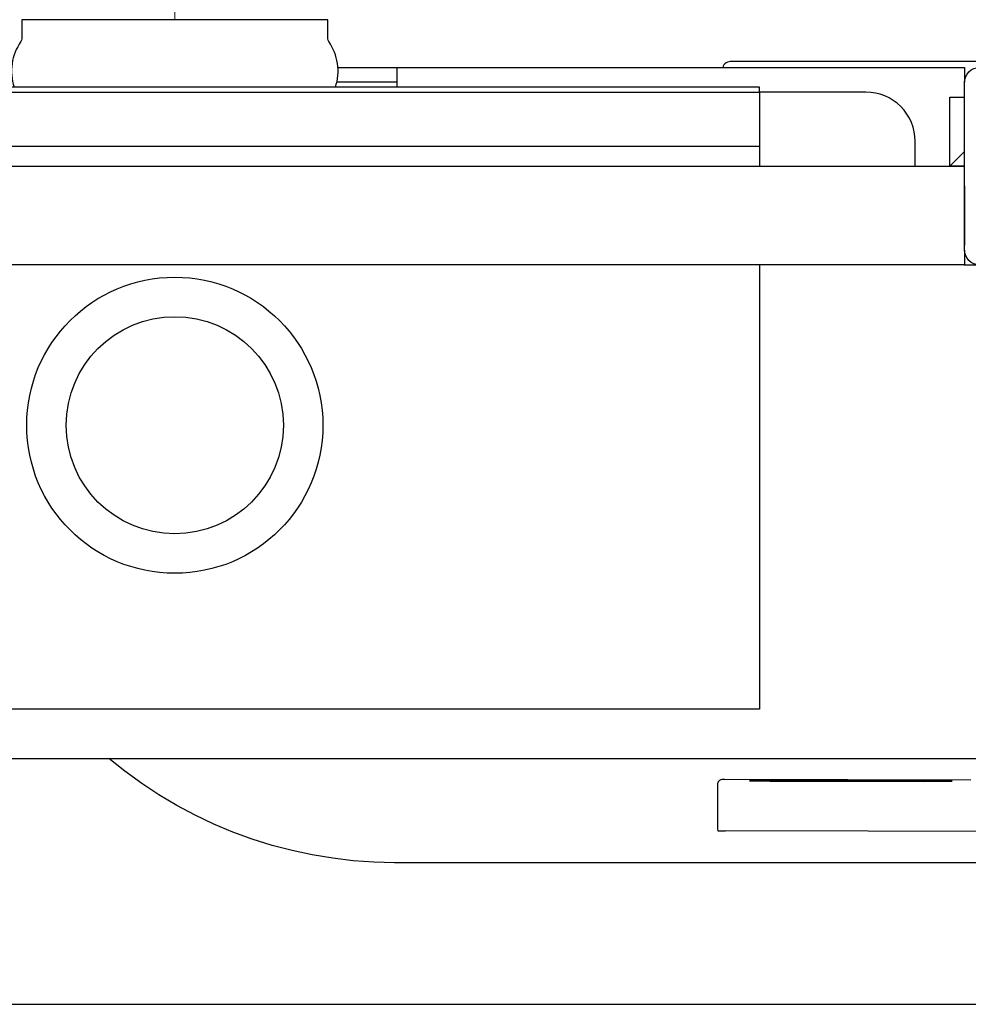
# Model space of a CAD drawing. Header units: millimetres. Extents: x 28600 to 181045, y -399112 to -163690.
# Tile 387 of 482: x 73830 to 73849, y -194640 to -194620. Entities that reach past the tile are written whole.
import ezdxf

# ---------------------------------------------------------------- set-up
doc = ezdxf.new("R2010")
doc.units = ezdxf.units.MM
doc.layers.get('0').update_dxf_attribs({"color": 8})
doc.layers.add('!! 0_ Istn-sciany', color=8, linetype='Continuous')
doc.layers.add('!! 2_wypos-sanitarne', color=8, linetype='Continuous')
doc.layers.add('!!_@ wypos sanit nd', color=8, linetype='Continuous', plot=False)

# ---------------------------------------------------------------- blocks, each defined once
blk = doc.blocks.new('A$Cff2eaf8b')
for points in [[(-0.18941, 0.08863), (-0.04454, 0.08863), (-0.04035, 0.08853), (-0.03617, 0.08824), (-0.032, 0.08775), (-0.02786, 0.08707), (-0.02376, 0.08619), (-0.0197, 0.08513), (-0.0157, 0.08388), (-0.01176, 0.08244), (-0.00789, 0.08082), (-0.0041, 0.07902), (-0.0004, 0.07705), (0.0032, 0.0749), (0.0067, 0.0726), (0.01009, 0.07012), (0.01337, 0.0675)], [(-0.19839, 0.08237), (-0.11148, 0.08219)], [(-0.16124, 0.07188), (-0.11145, 0.07178), (-0.11127, 0.07178), (-0.11111, 0.07178), (-0.111, 0.07178), (-0.11083, 0.07179), (-0.11065, 0.07183), (-0.11049, 0.0719), (-0.11033, 0.072), (-0.1102, 0.07212), (-0.11009, 0.07227), (-0.11001, 0.07243), (-0.10996, 0.07261), (-0.10995, 0.07279), (-0.10997, 0.08178), (-0.10998, 0.08217)], [(-0.12195, 0.07209), (-0.15195, 0.07215)], [(-0.15195, 0.07205), (-0.12195, 0.07199)], [(0.16493, 0.0675), (-0.16477, 0.0675)], [(-0.11847, -0.0325), (-0.11847, 0.0575), (0.11153, 0.0575), (0.11153, -0.0325)], [(-0.16, -0.0355), (-0.16, -0.0325), (0.16, -0.0325), (0.16, -0.0355)], [(-0.16, -0.0485), (-0.16, -0.0365)], [(0.16, -0.0555), (0.157, -0.0525), (0.16, -0.0525), (-0.16, -0.0525), (-0.157, -0.0525), (-0.16, -0.0555)], [(-0.157, -0.0525), (-0.157, -0.0665), (-0.16, -0.0665)], [(0.10602, -0.0525), (0.10602, -0.05658), (-0.11847, -0.05658)], [(-0.03305, -0.0725), (-0.16, -0.0725), (-0.16, -0.0695)], [(-0.045, -0.0725), (-0.045, -0.0685)], [(-0.045, -0.0695), (-0.03283, -0.0695)]]:
    blk.add_lwpolyline(points)
for points in [[(-0.15993, -0.0325), (-0.17249, -0.0325, 0.405519), (-0.172, -0.032), (-0.172, -0.0313, 0.414214), (-0.1725, -0.0308), (-0.1875, -0.0308, 0.414214), (-0.188, -0.0313), (-0.188, -0.032, 0.405519), (-0.18751, -0.0325), (-0.19, -0.0325, -0.414214), (-0.2, -0.0225), (-0.2, 0.0575, -0.266001), (-0.19506, 0.06612)], [(-0.15, -0.0525), (-0.15, -0.0575, 0.414214), (-0.14, -0.0675), (-0.11847, -0.0675), (-0.11847, -0.0525)], [(-0.04, -0.0685), (-0.03255, -0.0685, 0.236962), (-0.03118, -0.07775, -0.154353), (-0.031, -0.07832), (-0.031, -0.08218), (0.031, -0.08218), (0.031, -0.07832, -0.154353), (0.03118, -0.07775, 0.236962), (0.03255, -0.0685), (0.04, -0.0685)], [(-0.1633, -0.0727, 0.412536), (-0.1623, -0.0737), (-0.11251, -0.0737), (-0.11222, -0.07367), (-0.11194, -0.07358), (-0.11168, -0.07345), (-0.11145, -0.07326), (-0.11126, -0.07304), (-0.11112, -0.07278), (-0.11104, -0.0725)]]:
    blk.add_lwpolyline(points, format="xyb")
blk.add_lwpolyline([(-0.2, -0.0695), (-0.2, -0.0355, -0.414214), (-0.197, -0.0325), (-0.163, -0.0325, -0.414214), (-0.16, -0.0355), (-0.16, -0.0695, -0.414214), (-0.163, -0.0725), (-0.197, -0.0725, -0.414214)], format="xyb", close=True)
blk.add_lwpolyline([(-0.11847, -0.0685), (0.11153, -0.0685), (0.11153, -0.0675), (-0.11847, -0.0675)], close=True)
for radius in [0.03, 0.022]:
    blk.add_circle((0, 0), radius)
for centre, major_axis, start_param, end_param in [((-0.11148, 0.08218), (-0.0015, 0), 3.141878, 4.712682), ((-0.15195, 0.0721), (0.0055, -0.00001), 1.571085, 4.712678), ((-0.12195, 0.07204), (0.0055, -0.00001), 4.712678, 7.854271)]:
    blk.add_ellipse(centre, major_axis=major_axis, ratio=0.008726, start_param=start_param, end_param=end_param)
blk = doc.blocks.new('A$C6ce7c513')
at = {"lineweight": 0}
blk.add_lwpolyline([(0, 0), (0, -0.00246)], dxfattribs=at)

msp = doc.modelspace()

# ---------------------------------------------------------------- linework, layer by layer
at = {"layer": '!! 0_ Istn-sciany'}
msp.add_lwpolyline([(73814.42327, -194639.5883), (74092.42327, -194639.5883)], dxfattribs=at)

# ---------------------------------------------------------------- block references
at = {"layer": '!! 2_wypos-sanitarne', "xscale": 100, "yscale": 100, "zscale": 100, "rotation": 180}
msp.add_blockref('A$C6ce7c513', (73833.4231, -194619.6373), dxfattribs=at)
at = {"layer": '!!_@ wypos sanit nd', "xscale": 100, "yscale": 100, "zscale": 100, "rotation": 180}
msp.add_blockref('A$Cff2eaf8b', (73833.4231, -194627.8553), dxfattribs=at)

doc.saveas('drawing.dxf')
